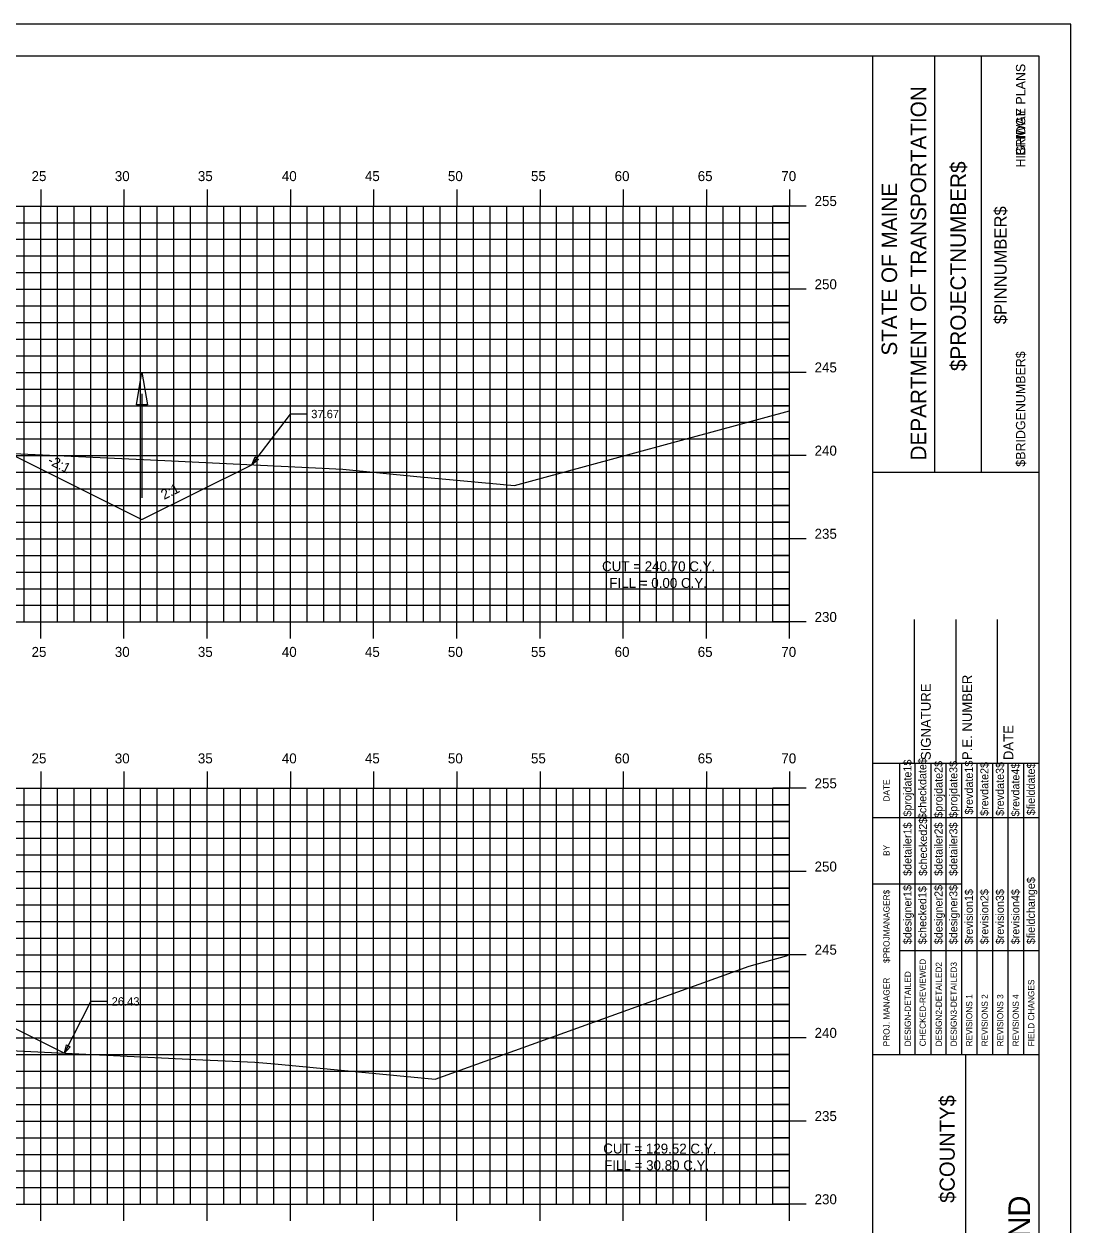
# Model space of a CAD drawing. Extents: x 1160718 to 1173142, y 616002 to 617630.
# Drawn here: x 1168434.1 to 1168497, y 616651.7 to 616723.9 of the extents above; entities that cross this region are included whole.
import ezdxf

# ---------------------------------------------------------------- set-up
doc = ezdxf.new("R2010")
doc.units = 0
for name, color, linetype in [('ANNOTATION', 7, 'Continuous'), ('BORDER', 7, 'Continuous'), ('BRIDGE_TITLE', 7, 'Continuous'), ('D_Drainage_Ditch_Line', 7, 'Continuous'), ('D_Roadway_SlopeLines', 7, 'Continuous'), ('H_V ANNOTATION', 7, 'Continuous'), ('HIGHWAY_TITLE', 7, 'Continuous'), ('MAJOR', 7, 'Continuous'), ('MINOR', 7, 'Continuous'), ('PLOT BOUNDARY', 7, 'Continuous'), ('S_Roadway_Centerline', 7, 'Continuous')]:
    doc.layers.add(name, color=color, linetype=linetype)

msp = doc.modelspace()

# ---------------------------------------------------------------- linework, layer by layer
at = {"layer": 'ANNOTATION'}
for p, q in [((1168447.772, 616697.38), (1168450.098, 616700.428)), ((1168451.098, 616700.428), (1168450.098, 616700.428)), ((1168436.527, 616662.004), (1168438.107, 616665.121)), ((1168439.107, 616665.121), (1168438.107, 616665.121))]:
    msp.add_line(p, q, dxfattribs=at)
for points in [[(1168448.175, 616697.702), (1168447.772, 616697.38), (1168447.976, 616697.853)], [(1168436.865, 616662.394), (1168436.527, 616662.004), (1168436.642, 616662.507)]]:
    msp.add_lwpolyline(points, close=True, dxfattribs=at)
at = {"layer": 'BORDER'}
for p, q in [((1168495.098, 616721.928), (1168335.098, 616721.928)), ((1168485.098, 616616.931), (1168485.098, 616721.931)), ((1168488.827, 616696.925), (1168488.827, 616721.925)), ((1168491.622, 616696.925), (1168491.622, 616721.925)), ((1168495.098, 616616.931), (1168495.098, 616721.931)), ((1168485.099, 616696.923), (1168495.098, 616696.923)), ((1168487.598, 616679.431), (1168487.598, 616688.079)), ((1168490.098, 616679.431), (1168490.098, 616688.079)), ((1168492.598, 616679.431), (1168492.598, 616688.079)), ((1168485.098, 616679.431), (1168495.098, 616679.431)), ((1168485.098, 616661.931), (1168495.098, 616661.931)), ((1168490.689, 616626.931), (1168490.689, 616661.931))]:
    msp.add_line(p, q, dxfattribs=at)
for points in [[(1168486.713, 616676.181), (1168486.713, 616679.431)], [(1168487.646, 616661.934), (1168487.646, 616679.431)], [(1168488.577, 616679.431), (1168488.577, 616661.934)], [(1168489.509, 616661.934), (1168489.509, 616679.431)], [(1168490.441, 616661.934), (1168490.441, 616679.431)], [(1168491.373, 616661.934), (1168491.373, 616679.431)], [(1168492.304, 616661.934), (1168492.304, 616679.431)], [(1168493.236, 616661.934), (1168493.236, 616679.431)], [(1168494.168, 616661.934), (1168494.168, 616679.431)], [(1168486.714, 616661.934), (1168486.714, 616678.725)], [(1168485.098, 616676.181), (1168495.098, 616676.181)], [(1168485.098, 616672.181), (1168486.714, 616672.181)], [(1168486.713, 616672.181), (1168490.44, 616672.181)], [(1168486.713, 616668.181), (1168495.098, 616668.181)]]:
    msp.add_lwpolyline(points, dxfattribs=at)
at = {"layer": 'D_Drainage_Ditch_Line'}
msp.add_line((1168441.178, 616701.639), (1168441.178, 616695.395), dxfattribs=at)
msp.add_lwpolyline([(1168441.506, 616700.983), (1168440.85, 616700.983), (1168441.178, 616702.951)], close=True, dxfattribs=at)
at = {"layer": 'D_Roadway_SlopeLines'}
for points in [[(1168430.095, 616699.624), (1168441.178, 616694.083)], [(1168441.178, 616694.083), (1168447.772, 616697.38)], [(1168430.095, 616665.22), (1168436.527, 616662.004)]]:
    msp.add_lwpolyline(points, dxfattribs=at)
at = {"layer": 'MAJOR'}
for p, q in [((1168435.098, 616713.93), (1168435.098, 616712.928)), ((1168440.098, 616713.93), (1168440.098, 616712.928)), ((1168445.098, 616713.93), (1168445.098, 616712.928)), ((1168450.098, 616713.93), (1168450.098, 616712.928)), ((1168455.098, 616713.93), (1168455.098, 616712.928)), ((1168460.098, 616713.93), (1168460.098, 616712.928)), ((1168465.098, 616713.93), (1168465.098, 616712.928)), ((1168470.098, 616713.93), (1168470.098, 616712.928)), ((1168475.098, 616713.93), (1168475.098, 616712.928)), ((1168480.098, 616713.93), (1168480.098, 616712.928)), ((1168340.098, 616712.928), (1168480.098, 616712.928)), ((1168340.098, 616712.928), (1168480.098, 616712.928)), ((1168435.098, 616687.928), (1168435.098, 616712.928)), ((1168440.098, 616687.928), (1168440.098, 616712.928)), ((1168445.098, 616687.928), (1168445.098, 616712.928)), ((1168450.098, 616687.928), (1168450.098, 616712.928)), ((1168455.098, 616687.928), (1168455.098, 616712.928)), ((1168460.098, 616687.928), (1168460.098, 616712.928)), ((1168465.098, 616687.928), (1168465.098, 616712.928)), ((1168470.098, 616687.928), (1168470.098, 616712.928)), ((1168475.098, 616687.928), (1168475.098, 616712.928)), ((1168481.1, 616712.928), (1168479.096, 616712.928)), ((1168480.098, 616687.928), (1168480.098, 616712.928)), ((1168480.098, 616687.928), (1168480.098, 616712.928)), ((1168340.098, 616707.928), (1168480.098, 616707.928)), ((1168481.1, 616707.928), (1168479.096, 616707.928)), ((1168340.098, 616702.928), (1168480.098, 616702.928)), ((1168481.1, 616702.928), (1168479.096, 616702.928)), ((1168340.098, 616697.928), (1168480.098, 616697.928)), ((1168481.1, 616697.928), (1168479.096, 616697.928)), ((1168340.098, 616692.928), (1168480.098, 616692.928)), ((1168481.1, 616692.928), (1168479.096, 616692.928)), ((1168340.098, 616687.928), (1168480.098, 616687.928)), ((1168340.098, 616687.928), (1168480.098, 616687.928)), ((1168435.098, 616686.926), (1168435.098, 616687.928)), ((1168440.098, 616686.926), (1168440.098, 616687.928)), ((1168445.098, 616686.926), (1168445.098, 616687.928)), ((1168450.098, 616686.926), (1168450.098, 616687.928)), ((1168455.098, 616686.926), (1168455.098, 616687.928)), ((1168460.098, 616686.926), (1168460.098, 616687.928)), ((1168465.098, 616686.926), (1168465.098, 616687.928)), ((1168470.098, 616686.926), (1168470.098, 616687.928)), ((1168475.098, 616686.926), (1168475.098, 616687.928)), ((1168481.1, 616687.928), (1168479.096, 616687.928)), ((1168480.098, 616686.926), (1168480.098, 616687.928)), ((1168435.098, 616678.93), (1168435.098, 616677.928)), ((1168440.098, 616678.93), (1168440.098, 616677.928)), ((1168445.098, 616678.93), (1168445.098, 616677.928)), ((1168450.098, 616678.93), (1168450.098, 616677.928)), ((1168455.098, 616678.93), (1168455.098, 616677.928)), ((1168460.098, 616678.93), (1168460.098, 616677.928)), ((1168465.098, 616678.93), (1168465.098, 616677.928)), ((1168470.098, 616678.93), (1168470.098, 616677.928)), ((1168475.098, 616678.93), (1168475.098, 616677.928)), ((1168480.098, 616678.93), (1168480.098, 616677.928)), ((1168340.098, 616677.928), (1168480.098, 616677.928)), ((1168340.098, 616677.928), (1168480.098, 616677.928)), ((1168435.098, 616652.928), (1168435.098, 616677.928)), ((1168440.098, 616652.928), (1168440.098, 616677.928)), ((1168445.098, 616652.928), (1168445.098, 616677.928)), ((1168450.098, 616652.928), (1168450.098, 616677.928)), ((1168455.098, 616652.928), (1168455.098, 616677.928)), ((1168460.098, 616652.928), (1168460.098, 616677.928)), ((1168465.098, 616652.928), (1168465.098, 616677.928)), ((1168470.098, 616652.928), (1168470.098, 616677.928)), ((1168475.098, 616652.928), (1168475.098, 616677.928)), ((1168481.1, 616677.928), (1168479.096, 616677.928)), ((1168480.098, 616652.928), (1168480.098, 616677.928)), ((1168480.098, 616652.928), (1168480.098, 616677.928)), ((1168340.098, 616672.928), (1168480.098, 616672.928)), ((1168481.1, 616672.928), (1168479.096, 616672.928)), ((1168340.098, 616667.928), (1168480.098, 616667.928)), ((1168481.1, 616667.928), (1168479.096, 616667.928)), ((1168340.098, 616662.928), (1168480.098, 616662.928)), ((1168481.1, 616662.928), (1168479.096, 616662.928)), ((1168340.098, 616657.928), (1168480.098, 616657.928)), ((1168481.1, 616657.928), (1168479.096, 616657.928)), ((1168340.098, 616652.928), (1168480.098, 616652.928)), ((1168340.098, 616652.928), (1168480.098, 616652.928)), ((1168435.098, 616651.926), (1168435.098, 616652.928)), ((1168440.098, 616651.926), (1168440.098, 616652.928)), ((1168445.098, 616651.926), (1168445.098, 616652.928)), ((1168450.098, 616651.926), (1168450.098, 616652.928)), ((1168455.098, 616651.926), (1168455.098, 616652.928)), ((1168460.098, 616651.926), (1168460.098, 616652.928)), ((1168465.098, 616651.926), (1168465.098, 616652.928)), ((1168470.098, 616651.926), (1168470.098, 616652.928)), ((1168475.098, 616651.926), (1168475.098, 616652.928)), ((1168481.1, 616652.928), (1168479.096, 616652.928)), ((1168480.098, 616651.926), (1168480.098, 616652.928))]:
    msp.add_line(p, q, dxfattribs=at)
at = {"layer": 'MINOR'}
for p, q in [((1168434.098, 616687.928), (1168434.098, 616712.928)), ((1168436.098, 616687.928), (1168436.098, 616712.928)), ((1168437.098, 616687.928), (1168437.098, 616712.928)), ((1168438.098, 616687.928), (1168438.098, 616712.928)), ((1168439.098, 616687.928), (1168439.098, 616712.928)), ((1168441.098, 616687.928), (1168441.098, 616712.928)), ((1168442.098, 616687.928), (1168442.098, 616712.928)), ((1168443.098, 616687.928), (1168443.098, 616712.928)), ((1168444.098, 616687.928), (1168444.098, 616712.928)), ((1168446.098, 616687.928), (1168446.098, 616712.928)), ((1168447.098, 616687.928), (1168447.098, 616712.928)), ((1168448.098, 616687.928), (1168448.098, 616712.928)), ((1168449.098, 616687.928), (1168449.098, 616712.928)), ((1168451.098, 616687.928), (1168451.098, 616712.928)), ((1168452.098, 616687.928), (1168452.098, 616712.928)), ((1168453.098, 616687.928), (1168453.098, 616712.928)), ((1168454.098, 616687.928), (1168454.098, 616712.928)), ((1168456.098, 616687.928), (1168456.098, 616712.928)), ((1168457.098, 616687.928), (1168457.098, 616712.928)), ((1168458.098, 616687.928), (1168458.098, 616712.928)), ((1168459.098, 616687.928), (1168459.098, 616712.928)), ((1168461.098, 616687.928), (1168461.098, 616712.928)), ((1168462.098, 616687.928), (1168462.098, 616712.928)), ((1168463.098, 616687.928), (1168463.098, 616712.928)), ((1168464.098, 616687.928), (1168464.098, 616712.928)), ((1168466.098, 616687.928), (1168466.098, 616712.928)), ((1168467.098, 616687.928), (1168467.098, 616712.928)), ((1168468.098, 616687.928), (1168468.098, 616712.928)), ((1168469.098, 616687.928), (1168469.098, 616712.928)), ((1168471.098, 616687.928), (1168471.098, 616712.928)), ((1168472.098, 616687.928), (1168472.098, 616712.928)), ((1168473.098, 616687.928), (1168473.098, 616712.928)), ((1168474.098, 616687.928), (1168474.098, 616712.928)), ((1168476.098, 616687.928), (1168476.098, 616712.928)), ((1168477.098, 616687.928), (1168477.098, 616712.928)), ((1168478.098, 616687.928), (1168478.098, 616712.928)), ((1168479.098, 616687.928), (1168479.098, 616712.928)), ((1168340.098, 616711.928), (1168480.098, 616711.928)), ((1168480.098, 616711.928), (1168479.096, 616711.928)), ((1168340.098, 616710.928), (1168480.098, 616710.928)), ((1168480.098, 616710.928), (1168479.096, 616710.928)), ((1168340.098, 616709.928), (1168480.098, 616709.928)), ((1168480.098, 616709.928), (1168479.096, 616709.928)), ((1168340.098, 616708.928), (1168480.098, 616708.928)), ((1168480.098, 616708.928), (1168479.096, 616708.928)), ((1168340.098, 616706.928), (1168480.098, 616706.928)), ((1168480.098, 616706.928), (1168479.096, 616706.928)), ((1168340.098, 616705.928), (1168480.098, 616705.928)), ((1168480.098, 616705.928), (1168479.096, 616705.928)), ((1168340.098, 616704.928), (1168480.098, 616704.928)), ((1168480.098, 616704.928), (1168479.096, 616704.928)), ((1168340.098, 616703.928), (1168480.098, 616703.928)), ((1168480.098, 616703.928), (1168479.096, 616703.928)), ((1168340.098, 616701.928), (1168480.098, 616701.928)), ((1168480.098, 616701.928), (1168479.096, 616701.928)), ((1168340.098, 616700.928), (1168480.098, 616700.928)), ((1168480.098, 616700.928), (1168479.096, 616700.928)), ((1168340.098, 616699.928), (1168480.098, 616699.928)), ((1168480.098, 616699.928), (1168479.096, 616699.928)), ((1168340.098, 616698.928), (1168480.098, 616698.928)), ((1168480.098, 616698.928), (1168479.096, 616698.928)), ((1168340.098, 616696.928), (1168480.098, 616696.928)), ((1168480.098, 616696.928), (1168479.096, 616696.928)), ((1168340.098, 616695.928), (1168480.098, 616695.928)), ((1168480.098, 616695.928), (1168479.096, 616695.928)), ((1168340.098, 616694.928), (1168480.098, 616694.928)), ((1168480.098, 616694.928), (1168479.096, 616694.928)), ((1168340.098, 616693.928), (1168480.098, 616693.928)), ((1168480.098, 616693.928), (1168479.096, 616693.928)), ((1168340.098, 616691.928), (1168480.098, 616691.928)), ((1168480.098, 616691.928), (1168479.096, 616691.928)), ((1168340.098, 616690.928), (1168480.098, 616690.928)), ((1168480.098, 616690.928), (1168479.096, 616690.928)), ((1168340.098, 616689.928), (1168480.098, 616689.928)), ((1168480.098, 616689.928), (1168479.096, 616689.928)), ((1168340.098, 616688.928), (1168480.098, 616688.928)), ((1168480.098, 616688.928), (1168479.096, 616688.928)), ((1168434.098, 616652.928), (1168434.098, 616677.928)), ((1168436.098, 616652.928), (1168436.098, 616677.928)), ((1168437.098, 616652.928), (1168437.098, 616677.928)), ((1168438.098, 616652.928), (1168438.098, 616677.928)), ((1168439.098, 616652.928), (1168439.098, 616677.928)), ((1168441.098, 616652.928), (1168441.098, 616677.928)), ((1168442.098, 616652.928), (1168442.098, 616677.928)), ((1168443.098, 616652.928), (1168443.098, 616677.928)), ((1168444.098, 616652.928), (1168444.098, 616677.928)), ((1168446.098, 616652.928), (1168446.098, 616677.928)), ((1168447.098, 616652.928), (1168447.098, 616677.928)), ((1168448.098, 616652.928), (1168448.098, 616677.928)), ((1168449.098, 616652.928), (1168449.098, 616677.928)), ((1168451.098, 616652.928), (1168451.098, 616677.928)), ((1168452.098, 616652.928), (1168452.098, 616677.928)), ((1168453.098, 616652.928), (1168453.098, 616677.928)), ((1168454.098, 616652.928), (1168454.098, 616677.928)), ((1168456.098, 616652.928), (1168456.098, 616677.928)), ((1168457.098, 616652.928), (1168457.098, 616677.928)), ((1168458.098, 616652.928), (1168458.098, 616677.928)), ((1168459.098, 616652.928), (1168459.098, 616677.928)), ((1168461.098, 616652.928), (1168461.098, 616677.928)), ((1168462.098, 616652.928), (1168462.098, 616677.928)), ((1168463.098, 616652.928), (1168463.098, 616677.928)), ((1168464.098, 616652.928), (1168464.098, 616677.928)), ((1168466.098, 616652.928), (1168466.098, 616677.928)), ((1168467.098, 616652.928), (1168467.098, 616677.928)), ((1168468.098, 616652.928), (1168468.098, 616677.928)), ((1168469.098, 616652.928), (1168469.098, 616677.928)), ((1168471.098, 616652.928), (1168471.098, 616677.928)), ((1168472.098, 616652.928), (1168472.098, 616677.928)), ((1168473.098, 616652.928), (1168473.098, 616677.928)), ((1168474.098, 616652.928), (1168474.098, 616677.928)), ((1168476.098, 616652.928), (1168476.098, 616677.928)), ((1168477.098, 616652.928), (1168477.098, 616677.928)), ((1168478.098, 616652.928), (1168478.098, 616677.928)), ((1168479.098, 616652.928), (1168479.098, 616677.928)), ((1168340.098, 616676.928), (1168480.098, 616676.928)), ((1168480.098, 616676.928), (1168479.096, 616676.928)), ((1168340.098, 616675.928), (1168480.098, 616675.928)), ((1168480.098, 616675.928), (1168479.096, 616675.928)), ((1168340.098, 616674.928), (1168480.098, 616674.928)), ((1168480.098, 616674.928), (1168479.096, 616674.928)), ((1168340.098, 616673.928), (1168480.098, 616673.928)), ((1168480.098, 616673.928), (1168479.096, 616673.928)), ((1168340.098, 616671.928), (1168480.098, 616671.928)), ((1168480.098, 616671.928), (1168479.096, 616671.928)), ((1168340.098, 616670.928), (1168480.098, 616670.928)), ((1168480.098, 616670.928), (1168479.096, 616670.928)), ((1168340.098, 616669.928), (1168480.098, 616669.928)), ((1168480.098, 616669.928), (1168479.096, 616669.928)), ((1168340.098, 616668.928), (1168480.098, 616668.928)), ((1168480.098, 616668.928), (1168479.096, 616668.928)), ((1168340.098, 616666.928), (1168480.098, 616666.928)), ((1168480.098, 616666.928), (1168479.096, 616666.928)), ((1168340.098, 616665.928), (1168480.098, 616665.928)), ((1168480.098, 616665.928), (1168479.096, 616665.928)), ((1168340.098, 616664.928), (1168480.098, 616664.928)), ((1168480.098, 616664.928), (1168479.096, 616664.928)), ((1168340.098, 616663.928), (1168480.098, 616663.928)), ((1168480.098, 616663.928), (1168479.096, 616663.928)), ((1168340.098, 616661.928), (1168480.098, 616661.928)), ((1168480.098, 616661.928), (1168479.096, 616661.928)), ((1168340.098, 616660.928), (1168480.098, 616660.928)), ((1168480.098, 616660.928), (1168479.096, 616660.928)), ((1168340.098, 616659.928), (1168480.098, 616659.928)), ((1168480.098, 616659.928), (1168479.096, 616659.928)), ((1168340.098, 616658.928), (1168480.098, 616658.928)), ((1168480.098, 616658.928), (1168479.096, 616658.928)), ((1168340.098, 616656.928), (1168480.098, 616656.928)), ((1168480.098, 616656.928), (1168479.096, 616656.928)), ((1168340.098, 616655.928), (1168480.098, 616655.928)), ((1168480.098, 616655.928), (1168479.096, 616655.928)), ((1168340.098, 616654.928), (1168480.098, 616654.928)), ((1168480.098, 616654.928), (1168479.096, 616654.928)), ((1168340.098, 616653.928), (1168480.098, 616653.928)), ((1168480.098, 616653.928), (1168479.096, 616653.928))]:
    msp.add_line(p, q, dxfattribs=at)
at = {"layer": 'PLOT BOUNDARY'}
msp.add_lwpolyline([(1168327.005, 616613.869), (1168497.005, 616613.869), (1168497.005, 616723.869), (1168327.005, 616723.869)], close=True, dxfattribs=at)
at = {"layer": 'S_Roadway_Centerline'}
for points in [[(1168340.098, 616704.989), (1168348.135, 616702.862), (1168357.394, 616701.816), (1168360.733, 616701.701), (1168366.238, 616701.357), (1168387.171, 616700.158), (1168397.991, 616699.72), (1168406.578, 616699.445), (1168418.501, 616698.863), (1168429.981, 616698.22), (1168442.135, 616697.661), (1168453.246, 616697.107), (1168457.702, 616696.675), (1168463.562, 616696.133), (1168480.098, 616700.624)], [(1168340.098, 616668.5), (1168350.181, 616665.674), (1168356.622, 616665.086), (1168360.054, 616664.702), (1168374.336, 616664.61), (1168382.022, 616664.28), (1168394.001, 616663.898), (1168398.62, 616663.661), (1168415.446, 616662.834), (1168421.656, 616662.727), (1168444.835, 616661.601), (1168447.959, 616661.469), (1168449.168, 616661.376), (1168458.796, 616660.448), (1168477.666, 616667.244), (1168479.919, 616667.856), (1168480.092, 616667.955), (1168480.098, 616667.958)]]:
    msp.add_lwpolyline(points, dxfattribs=at)

# ---------------------------------------------------------------- texts
at = {"layer": 'ANNOTATION'}
for s, p in [("37.67'", (1168451.348, 616700.178)), ("26.43'", (1168439.357, 616664.871))]:
    msp.add_text(s, height=0.5, dxfattribs=at).set_placement(p)
for s, rotation, p in [('-2:1', 333.43495, (1168435.46, 616697.46)), ('2:1', 26.56505, (1168442.502, 616695.263)), ('CUT = 240.70 C.Y.', 359.92408, (1168468.827, 616690.979)), ('FILL = 0.00 C.Y.', 359.92408, (1168469.264, 616689.976)), ('CUT = 129.52 C.Y.', 359.92408, (1168468.896, 616655.978)), ('FILL = 30.80 C.Y.', 359.92408, (1168468.954, 616654.976))]:
    msp.add_text(s, height=0.6, rotation=rotation, dxfattribs=at).set_placement(p)
at = {"layer": 'BORDER'}
for s, height, p in [('DEPARTMENT OF TRANSPORTATION', 0.93176, (1168488.305, 616697.634)), ('$PROJECTNUMBER$', 0.93176, (1168490.69, 616703.008)), ('STATE OF MAINE', 0.93176, (1168486.554, 616703.94)), ('$PINNUMBER$', 0.74527, (1168493.135, 616705.825)), ('P.E. NUMBER', 0.59055, (1168491.059, 616679.624)), ('SIGNATURE', 0.5906, (1168488.579, 616679.624)), ('DATE', 0.5906, (1168493.539, 616679.624)), ('$projdate1$', 0.48455, (1168487.421, 616676.232)), ('$checkdate$', 0.48455, (1168488.316, 616676.074)), ('$projdate2$', 0.48455, (1168489.285, 616676.153)), ('$projdate3$', 0.48455, (1168490.179, 616676.153)), ('$revdate1$', 0.4845, (1168491.111, 616676.35)), ('$revdate2$', 0.4845, (1168492.042, 616676.271)), ('$revdate3$', 0.4845, (1168492.974, 616676.271)), ('$revdate4$', 0.4845, (1168493.906, 616676.232)), ('$fielddate$', 0.48455, (1168494.837, 616676.31)), ('DATE', 0.3714, (1168486.103, 616677.137)), ('$checked2$', 0.4845, (1168488.353, 616672.667)), ('$detailer1$', 0.48455, (1168487.421, 616672.667)), ('$detailer2$', 0.48455, (1168489.285, 616672.667)), ('$detailer3$', 0.48455, (1168490.179, 616672.667)), ('BY', 0.3714, (1168486.103, 616673.866)), ('$fieldchange$', 0.48455, (1168494.837, 616668.555)), ('$PROJMANAGER$', 0.37275, (1168486.103, 616667.426)), ('$designer1$', 0.48455, (1168487.421, 616668.555)), ('$checked1$', 0.4845, (1168488.316, 616668.555)), ('$designer2$', 0.48455, (1168489.285, 616668.555)), ('$designer3$', 0.48455, (1168490.179, 616668.555)), ('$revision1$', 0.48455, (1168491.111, 616668.555)), ('$revision2$', 0.48455, (1168492.042, 616668.555)), ('$revision3$', 0.48455, (1168492.974, 616668.555)), ('$revision4$', 0.48455, (1168493.906, 616668.555)), ('CHECKED-REVIEWED', 0.37275, (1168488.279, 616662.419)), ('DESIGN2-DETAILED2', 0.37275, (1168489.248, 616662.419)), ('DESIGN3-DETAILED3', 0.37275, (1168490.143, 616662.419)), ('PROJ. MANAGER', 0.37275, (1168486.103, 616662.419)), ('DESIGN-DETAILED', 0.37275, (1168487.385, 616662.419)), ('FIELD CHANGES', 0.37275, (1168494.801, 616662.419)), ('REVISIONS 1', 0.37275, (1168491.074, 616662.419)), ('REVISIONS 2', 0.37275, (1168492.006, 616662.419)), ('REVISIONS 3', 0.37275, (1168492.938, 616662.419)), ('REVISIONS 4', 0.37275, (1168493.869, 616662.419)), ('DIVERSION I-95 NORTHBOUND  ', 1.30428, (1168494.552, 616627.379))]:
    msp.add_text(s, height=height, rotation=90, dxfattribs=at).set_placement(p)
at = {"layer": 'BRIDGE_TITLE'}
for s, height, p in [('BRIDGE PLANS', 0.55901, (1168494.257, 616715.953)), ('$BRIDGENUMBER$', 0.55901, (1168494.257, 616697.259)), ('$COUNTY$', 0.9072, (1168490.019, 616653.011))]:
    msp.add_text(s, height=height, rotation=90, dxfattribs=at).set_placement(p)
at = {"layer": 'H_V ANNOTATION'}
for s, p in [('25', (1168434.544, 616714.428)), ('30', (1168439.547, 616714.428)), ('35', (1168444.539, 616714.428)), ('40', (1168449.584, 616714.428)), ('45', (1168454.576, 616714.428)), ('50', (1168459.563, 616714.428)), ('55', (1168464.555, 616714.428)), ('60', (1168469.584, 616714.428)), ('65', (1168474.576, 616714.428)), ('70', (1168479.6, 616714.428)), ('255', (1168481.598, 616712.928)), ('250', (1168481.598, 616707.928)), ('245', (1168481.598, 616702.928)), ('240', (1168481.598, 616697.928)), ('235', (1168481.598, 616692.928)), ('230', (1168481.598, 616687.928)), ('25', (1168434.544, 616685.828)), ('30', (1168439.547, 616685.828)), ('35', (1168444.539, 616685.828)), ('40', (1168449.584, 616685.828)), ('45', (1168454.576, 616685.828)), ('50', (1168459.563, 616685.828)), ('55', (1168464.555, 616685.828)), ('60', (1168469.584, 616685.828)), ('65', (1168474.576, 616685.828)), ('70', (1168479.6, 616685.828)), ('25', (1168434.544, 616679.428)), ('30', (1168439.547, 616679.428)), ('35', (1168444.539, 616679.428)), ('40', (1168449.584, 616679.428)), ('45', (1168454.576, 616679.428)), ('50', (1168459.563, 616679.428)), ('55', (1168464.555, 616679.428)), ('60', (1168469.584, 616679.428)), ('65', (1168474.576, 616679.428)), ('70', (1168479.6, 616679.428)), ('255', (1168481.598, 616677.928)), ('250', (1168481.598, 616672.928)), ('245', (1168481.598, 616667.928)), ('240', (1168481.598, 616662.928)), ('235', (1168481.598, 616657.928)), ('230', (1168481.598, 616652.928))]:
    msp.add_text(s, height=0.6, dxfattribs=at).set_placement(p)
at = {"layer": 'HIGHWAY_TITLE'}
msp.add_text('HIGHWAY PLANS', height=0.55901, rotation=90, dxfattribs=at).set_placement((1168494.257, 616715.244))

doc.saveas('drawing.dxf')
